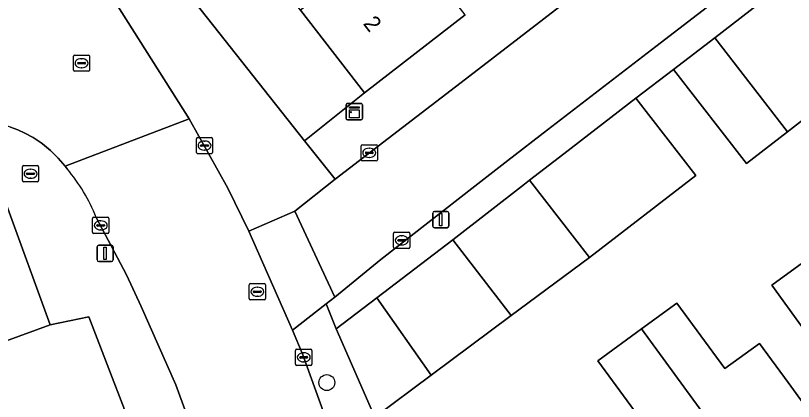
# Model space of a CAD drawing. Extents: x 159217 to 160349, y 381246 to 382172.
# Drawn here: x 159660.85 to 159708.81, y 381415.33 to 381439.13 of the extents above; entities that cross this region are included whole.
import ezdxf

# ---------------------------------------------------------------- set-up
doc = ezdxf.new("R2010")
doc.units = 0
for name, color, linetype in [('IMGEO_Boom', 7, 'Continuous'), ('IMGEO_Brandkraan', 7, 'Continuous'), ('IMGEO_Erf', 7, 'Continuous'), ('IMGEO_Kast', 7, 'Continuous'), ('IMGEO_Kolk', 7, 'Continuous'), ('IMGEO_Lichtmast', 7, 'Continuous'), ('IMGEO_Muur', 7, 'Continuous'), ('IMGEO_Pand', 7, 'Continuous'), ('IMGEO_Pand_nummerreeks', 7, 'Continuous'), ('IMGEO_Rijbaan_lokaal_gesloten', 7, 'Continuous'), ('IMGEO_Rijbaan_lokaal_open', 7, 'Continuous'), ('IMGEO_Rioolput', 7, 'Continuous'), ('IMGEO_Voetpad_open', 7, 'Continuous')]:
    doc.layers.add(name, color=color, linetype=linetype)

msp = doc.modelspace()

# ---------------------------------------------------------------- linework, layer by layer
at = {"layer": 'IMGEO_Boom'}
msp.add_circle((159680.046, 381416.493), 0.489, dxfattribs=at)
at = {"layer": 'IMGEO_Brandkraan'}
for p, q in [((159661.274, 381428.946), (159661.274, 381429.798)), ((159661.349, 381429.872), (159662.201, 381429.872)), ((159661.762, 381429.652), (159661.787, 381429.652)), ((159662.275, 381429.798), (159662.275, 381428.946)), ((159661.533, 381429.366), (159661.533, 381429.378)), ((159661.971, 381429.329), (159661.573, 381429.329)), ((159661.576, 381429.415), (159661.974, 381429.415)), ((159661.785, 381429.092), (159661.76, 381429.092)), ((159662.017, 381429.378), (159662.017, 381429.366)), ((159662.201, 381428.872), (159661.349, 381428.872))]:
    msp.add_line(p, q, dxfattribs=at)
for points in [[(159661.274, 381428.946), (159661.274, 381429.798)], [(159661.349, 381429.872), (159662.201, 381429.872)], [(159662.275, 381429.798), (159662.275, 381428.946)], [(159662.201, 381428.872), (159661.349, 381428.872)]]:
    msp.add_lwpolyline(points, dxfattribs=at)
for centre, radius, start, end in [((159661.351, 381429.796), 0.0765, 91.552, 178.448), ((159661.351, 381429.796), 0.0765, 91.552, 178.448), ((159662.199, 381429.796), 0.0765, 1.552, 88.448), ((159662.199, 381429.796), 0.0765, 1.552, 88.448), ((159661.573, 381429.375), 0.0403, 85.8775, 175.7526), ((159661.57, 381429.365), 0.0366, 178.938, 274.7102), ((159661.974, 381429.372), 0.043, 264.8664, 352.4533), ((159661.978, 381429.377), 0.0386, 1.7309, 96.639), ((159661.351, 381428.948), 0.0765, 181.552, 268.448), ((159661.351, 381428.948), 0.0765, 181.552, 268.448), ((159662.199, 381428.948), 0.0765, 271.552, 358.448), ((159662.199, 381428.948), 0.0765, 271.552, 358.448)]:
    msp.add_arc(centre, radius, start, end, dxfattribs=at)
for centre, major_axis, ratio, start_param, end_param in [((159661.761, 381429.372), (-0.387, 0.002), 0.722429, 4.712389, 7.853982), ((159661.786, 381429.372), (-0.39, 0.002), 0.717154, 1.570796, 4.712389)]:
    msp.add_ellipse(centre, major_axis=major_axis, ratio=ratio, start_param=start_param, end_param=end_param, dxfattribs=at)
at = {"layer": 'IMGEO_Erf'}
for points in [[(159658.538, 381456.878), (159678.665, 381431.396), (159682.358, 381434.357), (159678.415, 381439.448), (159674.568, 381444.415), (159670.72, 381449.382), (159666.873, 381454.35), (159663.026, 381459.316), (159659.178, 381464.284)], [(159713.312, 381435.732), (159708.444, 381431.965), (159705.915, 381430.008), (159701.424, 381435.803), (159699.089, 381434.041), (159702.795, 381429.259), (159696.228, 381424.211), (159691.415, 381420.628), (159686.481, 381416.956), (159682.994, 381414.36)], [(159709.408, 381419.822), (159707.47, 381422.493), (159712.622, 381426.232)], [(159699.688, 381413.82), (159696.754, 381417.838), (159699.447, 381419.804), (159701.63, 381421.398), (159704.583, 381417.354), (159706.717, 381418.912), (159708.483, 381416.492), (159711.431, 381412.454)], [(159658.991, 381409.59), (159661.552, 381406.18), (159663.964, 381407.98), (159662.403, 381410.06), (159665.837, 381412.563), (159667.368, 381410.462), (159668.803, 381411.624), (159665.367, 381420.544), (159662.997, 381420.056), (159658.298, 381418.348)]]:
    msp.add_lwpolyline(points, dxfattribs=at)
at = {"layer": 'IMGEO_Kast'}
for p, q in [((159681.237, 381432.777), (159681.237, 381433.618)), ((159681.237, 381433.618), (159681.237, 381432.777)), ((159681.312, 381433.702), (159682.153, 381433.702)), ((159682.153, 381433.702), (159681.312, 381433.702)), ((159682.237, 381433.627), (159682.237, 381432.786)), ((159682.237, 381432.786), (159682.237, 381433.627)), ((159682.162, 381432.702), (159681.321, 381432.702)), ((159681.321, 381432.702), (159682.162, 381432.702))]:
    msp.add_line(p, q, dxfattribs=at)
for points in [[(159681.432, 381433.492), (159682.032, 381433.492), (159682.032, 381433.407), (159681.432, 381433.407), (159681.432, 381433.492)], [(159681.432, 381433.317), (159682.032, 381433.317), (159682.032, 381432.828), (159681.432, 381432.828), (159681.432, 381433.317)]]:
    msp.add_lwpolyline(points, dxfattribs=at)
msp.add_circle((159681.516, 381433.166), 0.0377, dxfattribs=at)
for centre, start, end in [((159681.315, 381433.624), 92.4484, 184.2845), ((159681.315, 381433.624), 92.4484, 184.2845), ((159682.159, 381433.624), 2.4484, 94.2845), ((159682.159, 381433.624), 2.4484, 94.2845), ((159681.315, 381432.78), 182.4484, 274.2845), ((159681.315, 381432.78), 182.4484, 274.2845), ((159682.159, 381432.78), 272.4484, 4.2845), ((159682.159, 381432.78), 272.4484, 4.2845)]:
    msp.add_arc(centre, 0.0779, start, end, dxfattribs=at)
at = {"layer": 'IMGEO_Kolk'}
for p, q in [((159672.001, 381430.682), (159672.001, 381431.534)), ((159672.076, 381431.608), (159672.928, 381431.608)), ((159673.002, 381431.534), (159673.002, 381430.682)), ((159672.26, 381431.102), (159672.26, 381431.114)), ((159672.698, 381431.065), (159672.3, 381431.065)), ((159672.303, 381431.151), (159672.701, 381431.151)), ((159672.489, 381431.388), (159672.514, 381431.388)), ((159672.744, 381431.114), (159672.744, 381431.102)), ((159682.159, 381430.236), (159682.159, 381431.088)), ((159682.234, 381431.162), (159683.086, 381431.162)), ((159682.647, 381430.942), (159682.672, 381430.942)), ((159683.16, 381431.088), (159683.16, 381430.236)), ((159672.928, 381430.608), (159672.076, 381430.608)), ((159672.512, 381430.828), (159672.487, 381430.828)), ((159682.418, 381430.656), (159682.418, 381430.668)), ((159682.856, 381430.619), (159682.458, 381430.619)), ((159682.461, 381430.705), (159682.859, 381430.705)), ((159682.902, 381430.668), (159682.902, 381430.656)), ((159683.086, 381430.162), (159682.234, 381430.162)), ((159682.67, 381430.382), (159682.645, 381430.382)), ((159665.604, 381425.761), (159665.604, 381426.613)), ((159665.679, 381426.687), (159666.531, 381426.687)), ((159666.605, 381426.613), (159666.605, 381425.761)), ((159665.863, 381426.181), (159665.863, 381426.193)), ((159666.301, 381426.144), (159665.903, 381426.144)), ((159665.906, 381426.23), (159666.304, 381426.23)), ((159666.092, 381426.467), (159666.117, 381426.467)), ((159666.347, 381426.193), (159666.347, 381426.181)), ((159666.531, 381425.687), (159665.679, 381425.687)), ((159666.115, 381425.907), (159666.09, 381425.907)), ((159684.16, 381424.84), (159684.16, 381425.692)), ((159684.235, 381425.766), (159685.087, 381425.766)), ((159685.161, 381425.692), (159685.161, 381424.84)), ((159684.419, 381425.26), (159684.419, 381425.272)), ((159684.857, 381425.223), (159684.459, 381425.223)), ((159684.462, 381425.309), (159684.86, 381425.309)), ((159684.648, 381425.546), (159684.673, 381425.546)), ((159684.903, 381425.272), (159684.903, 381425.26)), ((159685.087, 381424.766), (159684.235, 381424.766)), ((159684.671, 381424.986), (159684.646, 381424.986)), ((159678.118, 381417.624), (159678.118, 381418.476)), ((159678.193, 381418.55), (159679.045, 381418.55)), ((159679.119, 381418.476), (159679.119, 381417.624)), ((159678.377, 381418.044), (159678.377, 381418.056)), ((159678.815, 381418.007), (159678.417, 381418.007)), ((159678.42, 381418.093), (159678.818, 381418.093)), ((159678.606, 381418.33), (159678.631, 381418.33)), ((159678.861, 381418.056), (159678.861, 381418.044)), ((159679.045, 381417.55), (159678.193, 381417.55)), ((159678.629, 381417.77), (159678.604, 381417.77))]:
    msp.add_line(p, q, dxfattribs=at)
for points in [[(159672.001, 381430.682), (159672.001, 381431.534)], [(159672.076, 381431.608), (159672.928, 381431.608)], [(159673.002, 381431.534), (159673.002, 381430.682)], [(159682.159, 381430.236), (159682.159, 381431.088)], [(159682.234, 381431.162), (159683.086, 381431.162)], [(159683.16, 381431.088), (159683.16, 381430.236)], [(159672.928, 381430.608), (159672.076, 381430.608)], [(159683.086, 381430.162), (159682.234, 381430.162)], [(159665.604, 381425.761), (159665.604, 381426.613)], [(159665.679, 381426.687), (159666.531, 381426.687)], [(159666.605, 381426.613), (159666.605, 381425.761)], [(159666.531, 381425.687), (159665.679, 381425.687)], [(159684.16, 381424.84), (159684.16, 381425.692)], [(159684.235, 381425.766), (159685.087, 381425.766)], [(159685.161, 381425.692), (159685.161, 381424.84)], [(159685.087, 381424.766), (159684.235, 381424.766)], [(159678.118, 381417.624), (159678.118, 381418.476)], [(159678.193, 381418.55), (159679.045, 381418.55)], [(159679.119, 381418.476), (159679.119, 381417.624)], [(159679.045, 381417.55), (159678.193, 381417.55)]]:
    msp.add_lwpolyline(points, dxfattribs=at)
for centre, radius, start, end in [((159672.078, 381431.532), 0.0765, 91.552, 178.448), ((159672.078, 381431.532), 0.0765, 91.552, 178.448), ((159672.926, 381431.532), 0.0765, 1.552, 88.448), ((159672.926, 381431.532), 0.0765, 1.552, 88.448), ((159672.3, 381431.111), 0.0403, 85.8775, 175.7526), ((159672.297, 381431.101), 0.0366, 178.938, 274.7102), ((159672.701, 381431.108), 0.043, 264.8664, 352.4533), ((159672.705, 381431.113), 0.0386, 1.7309, 96.639), ((159682.236, 381431.086), 0.0765, 91.552, 178.448), ((159682.236, 381431.086), 0.0765, 91.552, 178.448), ((159683.084, 381431.086), 0.0765, 1.552, 88.448), ((159683.084, 381431.086), 0.0765, 1.552, 88.448), ((159672.078, 381430.684), 0.0765, 181.552, 268.448), ((159672.078, 381430.684), 0.0765, 181.552, 268.448), ((159672.926, 381430.684), 0.0765, 271.552, 358.448), ((159672.926, 381430.684), 0.0765, 271.552, 358.448), ((159682.458, 381430.665), 0.0403, 85.8775, 175.7526), ((159682.455, 381430.655), 0.0366, 178.938, 274.7102), ((159682.859, 381430.662), 0.043, 264.8664, 352.4533), ((159682.863, 381430.667), 0.0386, 1.7309, 96.639), ((159682.236, 381430.238), 0.0765, 181.552, 268.448), ((159682.236, 381430.238), 0.0765, 181.552, 268.448), ((159683.084, 381430.238), 0.0765, 271.552, 358.448), ((159683.084, 381430.238), 0.0765, 271.552, 358.448), ((159665.681, 381426.611), 0.0765, 91.552, 178.448), ((159665.681, 381426.611), 0.0765, 91.552, 178.448), ((159666.529, 381426.611), 0.0765, 1.552, 88.448), ((159666.529, 381426.611), 0.0765, 1.552, 88.448), ((159665.903, 381426.19), 0.0403, 85.8775, 175.7526), ((159665.9, 381426.18), 0.0366, 178.938, 274.7102), ((159666.304, 381426.187), 0.043, 264.8664, 352.4533), ((159666.308, 381426.192), 0.0386, 1.7309, 96.639), ((159665.681, 381425.763), 0.0765, 181.552, 268.448), ((159665.681, 381425.763), 0.0765, 181.552, 268.448), ((159666.529, 381425.763), 0.0765, 271.552, 358.448), ((159666.529, 381425.763), 0.0765, 271.552, 358.448), ((159684.237, 381425.69), 0.0765, 91.552, 178.448), ((159684.237, 381425.69), 0.0765, 91.552, 178.448), ((159685.085, 381425.69), 0.0765, 1.552, 88.448), ((159685.085, 381425.69), 0.0765, 1.552, 88.448), ((159684.459, 381425.269), 0.0403, 85.8775, 175.7526), ((159684.456, 381425.259), 0.0366, 178.938, 274.7102), ((159684.86, 381425.266), 0.043, 264.8664, 352.4533), ((159684.864, 381425.271), 0.0386, 1.7309, 96.639), ((159684.237, 381424.842), 0.0765, 181.552, 268.448), ((159684.237, 381424.842), 0.0765, 181.552, 268.448), ((159685.085, 381424.842), 0.0765, 271.552, 358.448), ((159685.085, 381424.842), 0.0765, 271.552, 358.448), ((159678.195, 381418.474), 0.0765, 91.552, 178.448), ((159678.195, 381418.474), 0.0765, 91.552, 178.448), ((159679.043, 381418.474), 0.0765, 1.552, 88.448), ((159679.043, 381418.474), 0.0765, 1.552, 88.448), ((159678.417, 381418.053), 0.0403, 85.8775, 175.7526), ((159678.414, 381418.043), 0.0366, 178.938, 274.7102), ((159678.818, 381418.05), 0.043, 264.8664, 352.4533), ((159678.822, 381418.055), 0.0386, 1.7309, 96.639), ((159678.195, 381417.626), 0.0765, 181.552, 268.448), ((159678.195, 381417.626), 0.0765, 181.552, 268.448), ((159679.043, 381417.626), 0.0765, 271.552, 358.448), ((159679.043, 381417.626), 0.0765, 271.552, 358.448)]:
    msp.add_arc(centre, radius, start, end, dxfattribs=at)
for centre, major_axis, ratio, start_param, end_param in [((159672.488, 381431.108), (-0.387, 0.002), 0.722429, 4.712389, 7.853982), ((159672.513, 381431.108), (-0.39, 0.002), 0.717154, 1.570796, 4.712389), ((159682.646, 381430.662), (-0.387, 0.002), 0.722429, 4.712389, 7.853982), ((159682.671, 381430.662), (-0.39, 0.002), 0.717154, 1.570796, 4.712389), ((159666.091, 381426.187), (-0.387, 0.002), 0.722429, 4.712389, 7.853982), ((159666.116, 381426.187), (-0.39, 0.002), 0.717154, 1.570796, 4.712389), ((159684.647, 381425.266), (-0.387, 0.002), 0.722429, 4.712389, 7.853982), ((159684.672, 381425.266), (-0.39, 0.002), 0.717154, 1.570796, 4.712389), ((159678.605, 381418.05), (-0.387, 0.002), 0.722429, 4.712389, 7.853982), ((159678.63, 381418.05), (-0.39, 0.002), 0.717154, 1.570796, 4.712389)]:
    msp.add_ellipse(centre, major_axis=major_axis, ratio=ratio, start_param=start_param, end_param=end_param, dxfattribs=at)
at = {"layer": 'IMGEO_Lichtmast'}
for p, q in [((159686.571, 381426.143), (159686.571, 381426.943)), ((159686.571, 381426.943), (159686.571, 381426.143)), ((159686.671, 381427.043), (159687.461, 381427.043)), ((159687.461, 381427.043), (159686.671, 381427.043)), ((159687.561, 381426.943), (159687.561, 381426.143)), ((159687.561, 381426.143), (159687.561, 381426.943)), ((159687.461, 381426.043), (159686.671, 381426.043)), ((159686.671, 381426.043), (159687.461, 381426.043)), ((159665.878, 381424.06), (159665.878, 381424.86)), ((159665.878, 381424.86), (159665.878, 381424.06)), ((159665.978, 381424.96), (159666.768, 381424.96)), ((159666.768, 381424.96), (159665.978, 381424.96)), ((159666.868, 381424.86), (159666.868, 381424.06)), ((159666.868, 381424.06), (159666.868, 381424.86)), ((159666.768, 381423.96), (159665.978, 381423.96)), ((159665.978, 381423.96), (159666.768, 381423.96))]:
    msp.add_line(p, q, dxfattribs=at)
for points in [[(159686.991, 381426.918), (159687.141, 381426.918), (159687.141, 381426.168), (159686.991, 381426.168), (159686.991, 381426.918)], [(159666.298, 381424.835), (159666.448, 381424.835), (159666.448, 381424.085), (159666.298, 381424.085), (159666.298, 381424.835)]]:
    msp.add_lwpolyline(points, dxfattribs=at)
for centre, start, end in [((159686.671, 381426.943), 90, 180), ((159686.671, 381426.943), 90, 180), ((159687.461, 381426.943), 0, 90), ((159687.461, 381426.943), 360, 90), ((159686.671, 381426.143), 180, 270), ((159686.671, 381426.143), 180, 270), ((159687.461, 381426.143), 270, 0), ((159687.461, 381426.143), 270, 0), ((159665.978, 381424.86), 90, 180), ((159665.978, 381424.86), 90, 180), ((159666.768, 381424.86), 0, 90), ((159666.768, 381424.86), 360, 90), ((159665.978, 381424.06), 180, 270), ((159665.978, 381424.06), 180, 270), ((159666.768, 381424.06), 270, 0), ((159666.768, 381424.06), 270, 0)]:
    msp.add_arc(centre, 0.1, start, end, dxfattribs=at)
at = {"layer": 'IMGEO_Muur'}
msp.add_lwpolyline([(159662.997, 381420.056), (159665.367, 381420.544), (159668.803, 381411.624)], dxfattribs=at)
at = {"layer": 'IMGEO_Pand'}
for points in [[(159678.415, 381439.448), (159682.358, 381434.357), (159688.565, 381439.165), (159685.503, 381443.118), (159684.622, 381444.255)], [(159713.312, 381435.732), (159708.96, 381441.635), (159703.954, 381437.761), (159708.444, 381431.965)], [(159708.444, 381431.965), (159703.954, 381437.761), (159701.424, 381435.803), (159705.915, 381430.008)], [(159699.089, 381434.041), (159694.655, 381430.604), (159692.543, 381428.967), (159696.228, 381424.211), (159702.795, 381429.259)], [(159692.543, 381428.967), (159692.224, 381428.72), (159687.801, 381425.292), (159691.415, 381420.628), (159696.228, 381424.211)], [(159656.772, 381417.793), (159658.298, 381418.348), (159662.997, 381420.056), (159660.305, 381427.46), (159654.081, 381425.197)], [(159712.622, 381426.232), (159707.47, 381422.493), (159709.408, 381419.822), (159710.706, 381418.034), (159713.644, 381413.987), (159718.796, 381417.726), (159714.56, 381423.562)], [(159687.801, 381425.292), (159683.136, 381421.727), (159686.481, 381416.956), (159691.415, 381420.628)], [(159683.136, 381421.727), (159680.622, 381419.806), (159682.994, 381414.36), (159686.481, 381416.956)], [(159699.447, 381419.804), (159707.115, 381409.303), (159711.431, 381412.454), (159708.483, 381416.492), (159706.717, 381418.912), (159704.583, 381417.354), (159701.63, 381421.398)], [(159702.125, 381405.66), (159707.115, 381409.303), (159699.447, 381419.804), (159696.754, 381417.838), (159699.688, 381413.82), (159697.391, 381412.143), (159697.467, 381412.038)]]:
    msp.add_lwpolyline(points, close=True, dxfattribs=at)
at = {"layer": 'IMGEO_Rijbaan_lokaal_gesloten'}
msp.add_lwpolyline([(159665.827, 381426.677), (159667.691, 381423.146), (159668.605, 381421.179), (159670.734, 381416.363), (159679.336, 381392.732), (159686.653, 381372.549), (159694.178, 381375.285), (159691.748, 381381.909), (159685.524, 381398.898), (159678.56, 381418.212), (159677.937, 381419.721), (159675.233, 381425.821), (159673.95, 381428.491), (159671.548, 381432.756), (159663.908, 381429.84), (159663.972, 381429.758), (159664.034, 381429.674)], dxfattribs=at)
msp.add_arc((159655.441, 381422.498), 11.195, 21.9168, 39.8644, dxfattribs=at)
at = {"layer": 'IMGEO_Rijbaan_lokaal_open'}
for points in [[(159718.274, 381458.259), (159701.918, 381445.502), (159697.98, 381442.46), (159688.867, 381435.418), (159680.565, 381429.027), (159678.071, 381427.063), (159680.529, 381421.765), (159683.372, 381424.074), (159689.16, 381428.611), (159691.194, 381430.18), (159693.644, 381432.07), (159700.32, 381437.219), (159705.454, 381441.178), (159708.054, 381443.186), (159710.157, 381444.811)], [(159660.551, 381432.248), (159660.995, 381432.073), (159661.433, 381431.877), (159661.945, 381431.597), (159662.429, 381431.272), (159662.505, 381431.216), (159663.013, 381430.8), (159663.482, 381430.34), (159663.908, 381429.84), (159671.548, 381432.756), (159667.02, 381439.927), (159661.967, 381447.007), (159654.315, 381443.064)]]:
    msp.add_lwpolyline(points, dxfattribs=at)
at = {"layer": 'IMGEO_Rioolput'}
for p, q in [((159664.496, 381436.687), (159665.348, 381436.687)), ((159664.421, 381435.761), (159664.421, 381436.613)), ((159664.68, 381436.181), (159664.68, 381436.193)), ((159664.723, 381436.23), (159665.121, 381436.23)), ((159664.909, 381436.467), (159664.934, 381436.467)), ((159665.164, 381436.193), (159665.164, 381436.181)), ((159665.422, 381436.613), (159665.422, 381435.761)), ((159665.118, 381436.144), (159664.72, 381436.144)), ((159664.932, 381435.907), (159664.907, 381435.907)), ((159665.348, 381435.687), (159664.496, 381435.687)), ((159675.259, 381421.668), (159675.259, 381422.52)), ((159675.334, 381422.594), (159676.186, 381422.594)), ((159675.747, 381422.374), (159675.772, 381422.374)), ((159676.26, 381422.52), (159676.26, 381421.668)), ((159675.518, 381422.088), (159675.518, 381422.1)), ((159675.956, 381422.051), (159675.558, 381422.051)), ((159675.561, 381422.137), (159675.959, 381422.137)), ((159675.77, 381421.814), (159675.745, 381421.814)), ((159676.002, 381422.1), (159676.002, 381422.088)), ((159676.186, 381421.594), (159675.334, 381421.594))]:
    msp.add_line(p, q, dxfattribs=at)
for points in [[(159664.496, 381436.687), (159665.348, 381436.687)], [(159664.421, 381435.761), (159664.421, 381436.613)], [(159665.422, 381436.613), (159665.422, 381435.761)], [(159665.348, 381435.687), (159664.496, 381435.687)], [(159675.259, 381421.668), (159675.259, 381422.52)], [(159675.334, 381422.594), (159676.186, 381422.594)], [(159676.26, 381422.52), (159676.26, 381421.668)], [(159676.186, 381421.594), (159675.334, 381421.594)]]:
    msp.add_lwpolyline(points, dxfattribs=at)
for centre, radius, start, end in [((159664.498, 381436.611), 0.0765, 91.552, 178.448), ((159664.498, 381436.611), 0.0765, 91.552, 178.448), ((159665.346, 381436.611), 0.0765, 1.552, 88.448), ((159665.346, 381436.611), 0.0765, 1.552, 88.448), ((159664.72, 381436.19), 0.0403, 85.8775, 175.7526), ((159665.125, 381436.192), 0.0386, 1.7309, 96.639), ((159664.498, 381435.763), 0.0765, 181.552, 268.448), ((159664.498, 381435.763), 0.0765, 181.552, 268.448), ((159664.717, 381436.18), 0.0366, 178.938, 274.7102), ((159665.121, 381436.187), 0.043, 264.8664, 352.4533), ((159665.346, 381435.763), 0.0765, 271.552, 358.448), ((159665.346, 381435.763), 0.0765, 271.552, 358.448), ((159675.336, 381422.518), 0.0765, 91.552, 178.448), ((159675.336, 381422.518), 0.0765, 91.552, 178.448), ((159676.184, 381422.518), 0.0765, 1.552, 88.448), ((159676.184, 381422.518), 0.0765, 1.552, 88.448), ((159675.558, 381422.097), 0.0403, 85.8775, 175.7526), ((159675.555, 381422.087), 0.0366, 178.938, 274.7102), ((159675.959, 381422.094), 0.043, 264.8664, 352.4533), ((159675.963, 381422.099), 0.0386, 1.7309, 96.639), ((159675.336, 381421.67), 0.0765, 181.552, 268.448), ((159675.336, 381421.67), 0.0765, 181.552, 268.448), ((159676.184, 381421.67), 0.0765, 271.552, 358.448), ((159676.184, 381421.67), 0.0765, 271.552, 358.448)]:
    msp.add_arc(centre, radius, start, end, dxfattribs=at)
for centre, major_axis, ratio, start_param, end_param in [((159664.908, 381436.187), (-0.387, 0.002), 0.722429, 4.712389, 7.853982), ((159664.933, 381436.187), (-0.39, 0.002), 0.717154, 1.570796, 4.712389), ((159675.746, 381422.094), (-0.387, 0.002), 0.722429, 4.712389, 7.853982), ((159675.771, 381422.094), (-0.39, 0.002), 0.717154, 1.570796, 4.712389)]:
    msp.add_ellipse(centre, major_axis=major_axis, ratio=ratio, start_param=start_param, end_param=end_param, dxfattribs=at)
at = {"layer": 'IMGEO_Voetpad_open'}
for points in [[(159623.689, 381499.86), (159623.773, 381500), (159624.547, 381501.291), (159619.537, 381497.357), (159622.028, 381494.6), (159627.569, 381488.79), (159632.882, 381482.53), (159641.019, 381472.846), (159649.268, 381462.862), (159656.153, 381454.295), (159661.967, 381447.007), (159667.02, 381439.927), (159671.548, 381432.756), (159673.95, 381428.491), (159675.233, 381425.821), (159678.071, 381427.063), (159680.565, 381429.027), (159678.665, 381431.396), (159658.538, 381456.878), (159645.679, 381472.593), (159623.993, 381498.112)], [(159710.157, 381444.811), (159708.054, 381443.186), (159705.454, 381441.178), (159700.32, 381437.219), (159693.644, 381432.07), (159691.194, 381430.18), (159689.16, 381428.611), (159683.372, 381424.074), (159680.529, 381421.765), (159680.003, 381421.35), (159680.622, 381419.806), (159683.136, 381421.727), (159687.801, 381425.292), (159692.224, 381428.72), (159692.543, 381428.967), (159694.655, 381430.604), (159699.089, 381434.041), (159701.424, 381435.803), (159703.954, 381437.761), (159708.96, 381441.635)], [(159688.565, 381439.165), (159682.358, 381434.357), (159678.665, 381431.396), (159680.565, 381429.027), (159688.867, 381435.418), (159697.98, 381442.46)], [(159664.034, 381429.674), (159663.972, 381429.758), (159663.908, 381429.84), (159663.482, 381430.34), (159663.013, 381430.8), (159662.505, 381431.216), (159662.429, 381431.272), (159661.945, 381431.597), (159661.433, 381431.877), (159660.995, 381432.073), (159660.551, 381432.248), (159660.094, 381432.382), (159659.626, 381432.475), (159659.152, 381432.525), (159658.676, 381432.534), (159659.964, 381428.438), (159660.305, 381427.46), (159662.997, 381420.056), (159665.367, 381420.544), (159668.803, 381411.624), (159669.133, 381411.744), (159669.768, 381410.008), (159684.043, 381371.002)], [(159687.289, 381370.542), (159686.653, 381372.549), (159679.336, 381392.732), (159670.734, 381416.363), (159668.605, 381421.179), (159667.691, 381423.146), (159665.827, 381426.677)], [(159682.994, 381414.36), (159680.622, 381419.806), (159680.003, 381421.35), (159677.937, 381419.721), (159678.56, 381418.212), (159685.524, 381398.898), (159686.349, 381397.153)]]:
    msp.add_lwpolyline(points, dxfattribs=at)
msp.add_lwpolyline([(159678.071, 381427.063), (159675.233, 381425.821), (159677.937, 381419.721), (159680.003, 381421.35), (159680.529, 381421.765)], close=True, dxfattribs=at)
msp.add_arc((159655.441, 381422.498), 11.195, 21.9168, 39.8644, dxfattribs=at)

# ---------------------------------------------------------------- texts
at = {"layer": 'IMGEO_Pand_nummerreeks'}
msp.add_text('2', height=1, rotation=307.7598, dxfattribs=at).set_placement((159682.243, 381438.62))

doc.saveas('drawing.dxf')
